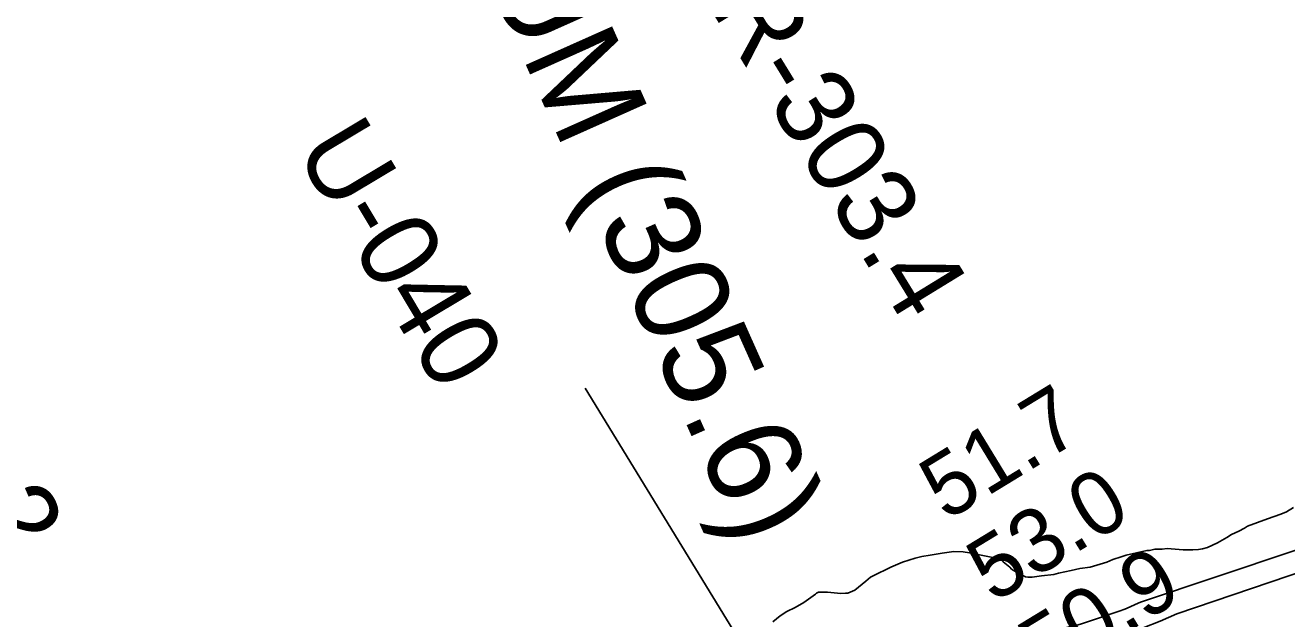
# Model space of a CAD drawing. Extents: x 3177385 to 3215275, y 903885 to 929304.
# Drawn here: x 3184706 to 3186040, y 912011 to 912639 of the extents above; entities that cross this region are included whole.
import ezdxf

# ---------------------------------------------------------------- set-up
doc = ezdxf.new("R2010")
doc.units = 0
for name, color, linetype in [('V-CHAN-NAID', 7, 'Continuous'), ('V-RIVR-RANG', 7, 'Continuous'), ('V-RIVR-RANG-IDEN', 7, 'Continuous'), ('V-SITE-VEGE', 7, 'Continuous'), ('V-TOPO-MINR', 7, 'Continuous')]:
    doc.layers.add(name, color=color, linetype=linetype)

msp = doc.modelspace()

# ---------------------------------------------------------------- linework, layer by layer
at = {"layer": 'V-RIVR-RANG'}
msp.add_line((3185297.8, 912255.2), (3185835.7, 911376.8), dxfattribs=at)
at = {"layer": 'V-SITE-VEGE'}
for p, q in [((3186033.8, 912121.6), (3186019.5, 912116.8)), ((3186039.9, 912124.2), (3186033.8, 912121.6)), ((3186047.1, 912128.8), (3186039.9, 912124.2)), ((3185998.5, 912109), (3185995.4, 912106.9)), ((3186019.5, 912116.8), (3185998.5, 912109)), ((3185976.5, 912097), (3185966.8, 912091.3)), ((3185981.6, 912100.1), (3185976.5, 912097)), ((3185989.3, 912103.8), (3185981.6, 912100.1)), ((3185995.4, 912106.9), (3185989.3, 912103.8)), ((3185688, 912082.2), (3185675.7, 912080.5)), ((3185697.8, 912081.7), (3185688, 912082.2)), ((3185704.5, 912080.7), (3185697.8, 912081.7)), ((3185891.9, 912083.1), (3185870.3, 912078.3)), ((3185894.9, 912083.1), (3185891.9, 912083.1)), ((3185900.6, 912084.7), (3185894.9, 912083.1)), ((3185908.3, 912084.7), (3185900.6, 912084.7)), ((3185913.4, 912085.3), (3185908.3, 912084.7)), ((3185930.4, 912083.9), (3185913.4, 912085.3)), ((3185940.6, 912083.9), (3185930.4, 912083.9)), ((3185946.8, 912084.5), (3185940.6, 912083.9)), ((3185950.9, 912085), (3185946.8, 912084.5)), ((3185956, 912086.6), (3185950.9, 912085)), ((3185966.8, 912091.3), (3185956, 912086.6)), ((3185633.7, 912071), (3185621.4, 912065.8)), ((3185647, 912075.2), (3185633.7, 912071)), ((3185654.2, 912076.8), (3185647, 912075.2)), ((3185662.9, 912078.4), (3185654.2, 912076.8)), ((3185675.7, 912080.5), (3185662.9, 912078.4)), ((3185729.2, 912075.8), (3185704.5, 912080.7)), ((3185734.8, 912073.8), (3185729.2, 912075.8)), ((3185737.9, 912073.3), (3185734.8, 912073.8)), ((3185740, 912071.2), (3185737.9, 912073.3)), ((3185747.2, 912065.6), (3185740, 912071.2)), ((3185849.8, 912071), (3185831.9, 912065.7)), ((3185856, 912073.6), (3185849.8, 912071)), ((3185864.7, 912076.7), (3185856, 912073.6)), ((3185870.3, 912078.3), (3185864.7, 912076.7)), ((3185599.9, 912054.9), (3185594.8, 912050.7)), ((3185602.5, 912056.4), (3185599.9, 912054.9)), ((3185621.4, 912065.8), (3185602.5, 912056.4)), ((3185748.8, 912063.6), (3185747.2, 912065.6)), ((3185756.5, 912059), (3185748.8, 912063.6)), ((3185763.7, 912055.5), (3185756.5, 912059)), ((3185766.3, 912055), (3185763.7, 912055.5)), ((3185770.9, 912055), (3185766.3, 912055)), ((3185775.5, 912055.6), (3185770.9, 912055)), ((3185780.6, 912056.6), (3185775.5, 912055.6)), ((3185793.5, 912057.8), (3185780.6, 912056.6)), ((3185798.6, 912059.3), (3185793.5, 912057.8)), ((3185811.9, 912062), (3185798.6, 912059.3)), ((3185821.1, 912064.1), (3185811.9, 912062)), ((3185831.9, 912065.7), (3185821.1, 912064.1)), ((3185583.1, 912041.4), (3185575.9, 912038.3)), ((3185594.8, 912050.7), (3185583.1, 912041.4)), ((3185529.3, 912028.2), (3185520.1, 912023)), ((3185541.5, 912037), (3185529.3, 912028.2)), ((3185542.6, 912038), (3185541.5, 912037)), ((3185544.6, 912039.1), (3185542.6, 912038)), ((3185554.4, 912039.1), (3185544.6, 912039.1)), ((3185568.2, 912037.7), (3185554.4, 912039.1)), ((3185573.4, 912038.2), (3185568.2, 912037.7)), ((3185575.9, 912038.3), (3185573.4, 912038.2)), ((3185504.2, 912014.1), (3185496.6, 912007.9)), ((3185511.4, 912018.8), (3185504.2, 912014.1)), ((3185520.1, 912023), (3185511.4, 912018.8))]:
    msp.add_line(p, q, dxfattribs=at)
at = {"layer": 'V-TOPO-MINR'}
for points in [[(3187223.9, 912556), (3186927.2, 912386.3), (3186922.6, 912383.7), (3186917.9, 912381.3), (3186913.2, 912378.9), (3186908.4, 912376.6), (3186870.4, 912359.1), (3186866.1, 912357.3), (3186861.7, 912355.7), (3185885.4, 912028.6), (3185879.8, 912026), (3185874.3, 912023.5), (3185868.6, 912021.3), (3185862.9, 912019.2), (3185826.1, 912006.6), (3185822, 912005.3), (3185817.8, 912004.3), (3185813.6, 912003.6), (3184906.3, 911752.4), (3184883.2, 911742.4), (3184860.2, 911732.3), (3184745, 911681), (3184664.6, 911644.8)], [(3186773.7, 912304.8), (3185923.9, 912016.1), (3185906, 912008.6), (3185888, 912001.5), (3185869.7, 911995.1), (3185851.2, 911989), (3185755.7, 911959.7), (3185743.2, 911956.2), (3184958.8, 911712.1), (3184946.7, 911707.3), (3184934.5, 911702.3), (3184922.5, 911697.2), (3184910.5, 911692), (3184898.6, 911686.6), (3184886.6, 911681.3), (3184874.7, 911675.9), (3184862.8, 911670.5), (3184795.4, 911639.7), (3184749.8, 911619.1), (3184704, 911598.6)]]:
    msp.add_lwpolyline(points, dxfattribs=at)

# ---------------------------------------------------------------- texts
at = {"layer": 'V-CHAN-NAID'}
msp.add_text('LUM (305.6)', height=100, rotation=294.0537, dxfattribs=at).set_placement((3185161, 912763.2))
at = {"layer": 'V-RIVR-RANG'}
for s, p in [('51.7', (3185679.6, 912113.7)), ('53.0', (3185729.4, 912026.9)), ('50.9', (3185783.9, 911943))]:
    msp.add_text(s, height=67, rotation=31.3783, dxfattribs=at).set_placement(p)
at = {"layer": 'V-RIVR-RANG-IDEN'}
for s, rotation, p in [('R-303.4', 301.5154, (3185429.1, 912658)), ('U-040', 300.8646, (3184990, 912506.7)), ('R-303.2', 299.4751, (3184484, 912413.9))]:
    msp.add_text(s, height=83, rotation=rotation, dxfattribs=at).set_placement(p)

doc.saveas('drawing.dxf')
